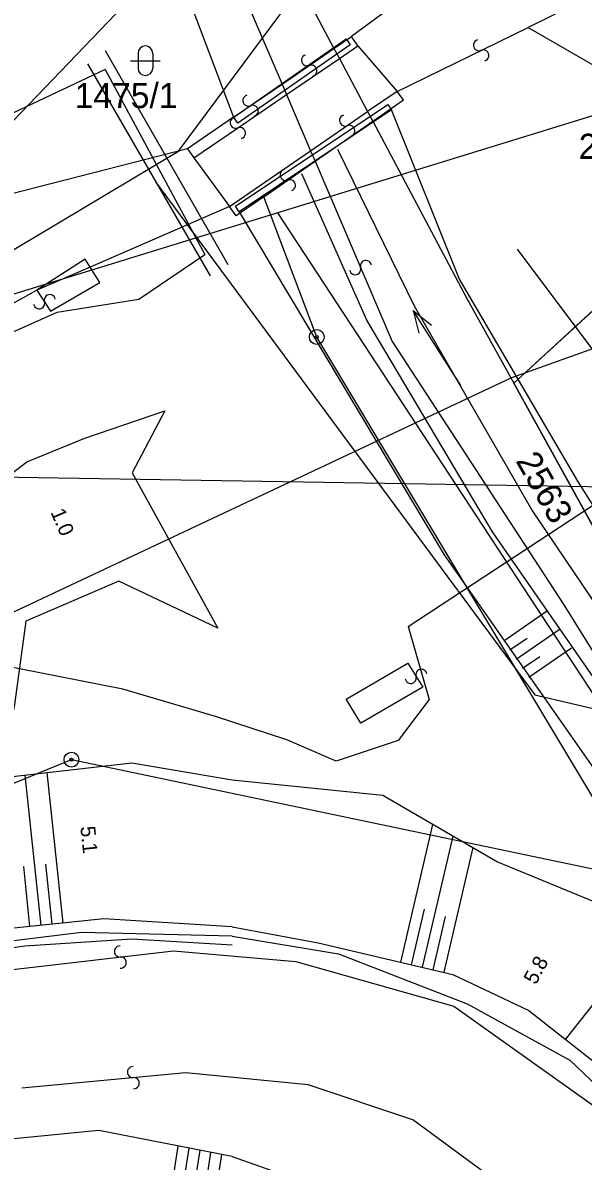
# Model space of a CAD drawing. Extents: x -469926 to -462499, y -1098642 to -1092733.
# Drawn here: x -463914.2 to -463876.3, y -1094365.8 to -1094288.8 of the extents above; entities that cross this region are included whole.
import ezdxf

# ---------------------------------------------------------------- set-up
doc = ezdxf.new("R2010")
doc.units = 0
for name, color, linetype in [('Vrstva 1', 7, 'Continuous'), ('Vrstva 10', 7, 'Continuous'), ('Vrstva 12', 7, 'Continuous'), ('Vrstva 14', 7, 'Continuous'), ('Vrstva 16', 7, 'Continuous'), ('Vrstva 24', 7, 'Continuous'), ('Vrstva 25', 7, 'Continuous'), ('Vrstva 29', 7, 'Continuous'), ('Vrstva 4', 7, 'Continuous'), ('Vrstva 40', 7, 'Continuous'), ('Vrstva 42', 7, 'Continuous'), ('Vrstva 48', 7, 'Continuous'), ('Vrstva 50', 7, 'Continuous'), ('Vrstva 51', 7, 'Continuous'), ('Vrstva 52', 7, 'Continuous'), ('Vrstva 55', 7, 'Continuous'), ('Vrstva 6', 7, 'Continuous'), ('Vrstva 62', 7, 'Continuous')]:
    doc.layers.add(name, color=color, linetype=linetype)

msp = doc.modelspace()

# ---------------------------------------------------------------- linework, layer by layer
at = {"layer": 'Vrstva 1'}
for p, q in [((-463904.07, -1094284.24), (-463921.04, -1094301.96)), ((-463904.07, -1094284.24), (-463899.91, -1094295.22)), ((-463895.96, -1094285.22), (-463893.13, -1094290.57)), ((-463886.24, -1094285.53), (-463891.94, -1094289.76)), ((-463892.76, -1094291.25), (-463891.51, -1094290.39)), ((-463891.51, -1094290.39), (-463891.94, -1094289.76)), ((-463891.51, -1094290.39), (-463888.87, -1094293.48)), ((-463893.13, -1094290.57), (-463892.76, -1094291.25)), ((-463888.87, -1094293.48), (-463890.86, -1094294.84)), ((-463890.86, -1094294.84), (-463890.51, -1094295.49)), ((-463861.23, -1094295.04), (-463880.98, -1094313.21)), ((-463899.91, -1094295.22), (-463903.02, -1094297.35)), ((-463890.51, -1094295.49), (-463884.16, -1094307.47)), ((-463903.02, -1094297.35), (-463921.04, -1094301.96)), ((-463903.02, -1094297.35), (-463902.59, -1094297.96)), ((-463902.59, -1094297.96), (-463900.19, -1094301.25)), ((-463897.88, -1094300.6), (-463899.73, -1094301.88)), ((-463894.29, -1094310.08), (-463897.88, -1094300.6)), ((-463900.19, -1094301.25), (-463909.6, -1094305.35)), ((-463899.73, -1094301.88), (-463900.19, -1094301.25)), ((-463909.6, -1094305.35), (-463913.2, -1094306.91)), ((-463913.2, -1094306.91), (-463915.46, -1094308.17)), ((-463884.16, -1094307.47), (-463880.98, -1094313.21)), ((-463872.33, -1094346.73), (-463894.29, -1094310.08)), ((-463880.98, -1094313.21), (-463873.88, -1094326.04)), ((-463952.25, -1094355.49), (-463910.87, -1094338.66)), ((-463910.87, -1094338.66), (-463872.33, -1094346.73))]:
    msp.add_line(p, q, dxfattribs=at)
at = {"layer": 'Vrstva 10'}
msp.add_lwpolyline([(-463873.88, -1094326.04), (-463880.98, -1094313.21), (-463858.78, -1094292.79), (-463853.47, -1094300.18), (-463857.26, -1094304.84)], dxfattribs=at)
at = {"layer": 'Vrstva 12'}
msp.add_line((-463874.34, -1094320.248), (-463922.45, -1094319.444), dxfattribs=at)
at = {"layer": 'Vrstva 14'}
for p, q in [((-463865.813, -1094292.085), (-463928.087, -1094311.283)), ((-463896.95, -1094301.684), (-463863.778, -1094352.333))]:
    msp.add_line(p, q, dxfattribs=at)
at = {"layer": 'Vrstva 16'}
for p, q in [((-463908.582, -1094290.713), (-463900.293, -1094305.185)), ((-463909.788, -1094291.617), (-463901.499, -1094305.939)), ((-463908.599, -1094291.996), (-463915.594, -1094295.315)), ((-463908.599, -1094291.996), (-463901.861, -1094304.512)), ((-463906.324, -1094307.519), (-463901.861, -1094304.512)), ((-463911.828, -1094308.391), (-463906.324, -1094307.519)), ((-463925.322, -1094314.457), (-463911.828, -1094308.391)), ((-463888.112, -1094329.664), (-463875.658, -1094321.463)), ((-463888.112, -1094329.664), (-463886.707, -1094334.582)), ((-463907.406, -1094333.884), (-463915.778, -1094332.256)), ((-463901.126, -1094335.746), (-463907.406, -1094333.884)), ((-463886.707, -1094334.582), (-463888.8, -1094337.374)), ((-463896.323, -1094337.329), (-463901.126, -1094335.746)), ((-463892.987, -1094338.77), (-463896.323, -1094337.329)), ((-463888.8, -1094337.374), (-463892.987, -1094338.77))]:
    msp.add_line(p, q, dxfattribs=at)
at = {"layer": 'Vrstva 24'}
for centre, radius in [((-463894.29, -1094310.08), 0.5), ((-463894.29, -1094310.08), 0.1), ((-463910.87, -1094338.66), 0.5), ((-463910.87, -1094338.66), 0.1)]:
    msp.add_circle(centre, radius, dxfattribs=at)
at = {"layer": 'Vrstva 25'}
for p, q in [((-463906.37, -1094290.9), (-463906.37, -1094291.9)), ((-463905.37, -1094290.9), (-463905.37, -1094291.9)), ((-463906.87, -1094291.4), (-463904.87, -1094291.4))]:
    msp.add_line(p, q, dxfattribs=at)
for centre, start, end in [((-463905.871, -1094290.901), 0, 180), ((-463905.871, -1094291.901), 180, 0)]:
    msp.add_arc(centre, 0.5, start, end, dxfattribs=at)
at = {"layer": 'Vrstva 29'}
for points in [[(-463884.55, -1094313.35), (-463887.769, -1094308.287), (-463887.386, -1094309.821)], [(-463887.769, -1094308.287), (-463886.542, -1094309.284)]]:
    msp.add_lwpolyline(points, dxfattribs=at)
at = {"layer": 'Vrstva 4'}
for p, q in [((-463900.84, -1094283.15), (-463896.64, -1094292.98)), ((-463873.98, -1094286.18), (-463880.01, -1094289.14)), ((-463888.87, -1094293.48), (-463880.01, -1094289.14)), ((-463880.01, -1094289.14), (-463875.59, -1094291.69)), ((-463893.13, -1094290.57), (-463891.94, -1094289.76)), ((-463896.64, -1094292.98), (-463893.13, -1094290.57)), ((-463896.33, -1094293.69), (-463892.76, -1094291.25)), ((-463892.76, -1094291.25), (-463890.86, -1094294.84)), ((-463899.91, -1094295.22), (-463896.64, -1094292.98)), ((-463896.64, -1094292.98), (-463896.33, -1094293.69)), ((-463888.44, -1094294.05), (-463888.87, -1094293.48)), ((-463899.64, -1094295.95), (-463896.33, -1094293.69)), ((-463896.33, -1094293.69), (-463894.71, -1094297.49)), ((-463890.51, -1094295.49), (-463888.44, -1094294.05)), ((-463894.71, -1094297.49), (-463890.86, -1094294.84)), ((-463894.41, -1094298.19), (-463890.51, -1094295.49)), ((-463902.59, -1094297.96), (-463899.64, -1094295.95)), ((-463898.16, -1094299.86), (-463894.71, -1094297.49)), ((-463894.71, -1094297.49), (-463894.41, -1094298.19)), ((-463897.88, -1094300.6), (-463894.41, -1094298.19)), ((-463894.41, -1094298.19), (-463889.19, -1094310.39)), ((-463900.19, -1094301.25), (-463898.16, -1094299.86)), ((-463909.94, -1094304.81), (-463913.2, -1094306.91)), ((-463909.6, -1094305.35), (-463909.94, -1094304.81)), ((-463908.95, -1094306.39), (-463909.6, -1094305.35)), ((-463912.28, -1094308.33), (-463908.95, -1094306.39)), ((-463913.2, -1094306.91), (-463912.28, -1094308.33)), ((-463889.19, -1094310.39), (-463877.6, -1094328.2)), ((-463877.6, -1094328.2), (-463868.22, -1094343.27)), ((-463892.31, -1094334.58), (-463888.13, -1094332.13)), ((-463888.13, -1094332.13), (-463887.13, -1094333.76)), ((-463887.13, -1094333.76), (-463891.32, -1094336.19)), ((-463891.32, -1094336.19), (-463892.31, -1094334.58)), ((-463915.04, -1094352.87), (-463903.98, -1094351.59)), ((-463903.98, -1094351.59), (-463895.71, -1094352.31)), ((-463895.71, -1094352.31), (-463885.03, -1094355.34)), ((-463885.03, -1094355.34), (-463871.12, -1094365.25)), ((-463903.14, -1094359.83), (-463914.22, -1094360.87)), ((-463894.87, -1094360.64), (-463903.14, -1094359.83)), ((-463887.8, -1094363.01), (-463894.87, -1094360.64)), ((-463881.31, -1094367.78), (-463887.8, -1094363.01))]:
    msp.add_line(p, q, dxfattribs=at)
at = {"layer": 'Vrstva 40'}
for p, q in [((-463881.118, -1094312.828), (-463862.475, -1094306.15)), ((-463979.343, -1094359.024), (-463881.118, -1094312.828))]:
    msp.add_line(p, q, dxfattribs=at)
at = {"layer": 'Vrstva 42'}
for p, q in [((-463905.185, -1094299.592), (-463879.554, -1094334.274)), ((-463879.554, -1094334.274), (-463857.067, -1094339.61))]:
    msp.add_line(p, q, dxfattribs=at)
at = {"layer": 'Vrstva 48'}
msp.add_line((-463877.473, -1094357.587), (-463871.744, -1094350.311), dxfattribs=at)
for points in [[(-463881.662, -1094330.625), (-463878.762, -1094328.62)], [(-463881.235, -1094331.242), (-463880.076, -1094330.441)], [(-463880.809, -1094331.859), (-463877.915, -1094329.858)], [(-463879.956, -1094333.093), (-463877.068, -1094331.096)], [(-463880.382, -1094332.476), (-463879.226, -1094331.676)], [(-463912.928, -1094349.872), (-463913.992, -1094339.704)], [(-463911.436, -1094349.716), (-463912.501, -1094339.534)], [(-463888.615, -1094352.357), (-463886.443, -1094343.036)], [(-463887.154, -1094352.698), (-463885.086, -1094343.823)], [(-463885.693, -1094353.038), (-463883.729, -1094344.61)], [(-463912.182, -1094349.794), (-463912.608, -1094345.724)], [(-463913.674, -1094349.95), (-463914.099, -1094345.885)], [(-463887.885, -1094352.528), (-463887.01, -1094348.777)], [(-463886.424, -1094352.868), (-463885.583, -1094349.259)], [(-463903.676, -1094364.788), (-463904.626, -1094370.977)], [(-463902.938, -1094364.932), (-463903.292, -1094367.233)], [(-463902.202, -1094365.076), (-463903.022, -1094370.417)], [(-463901.465, -1094365.22), (-463901.79, -1094367.334)], [(-463900.729, -1094365.364), (-463901.418, -1094369.855)]]:
    msp.add_lwpolyline(points, dxfattribs=at)
at = {"layer": 'Vrstva 51'}
for centre, radius, start, end in [((-463883.327, -1094290.347), 0.376, 106.02036, 292.33149), ((-463894.952, -1094291.375), 0.376, 106.02036, 292.33149), ((-463883.037, -1094291.042), 0.377, 285.34432, 113.00753), ((-463894.662, -1094292.069), 0.377, 285.34432, 113.00753), ((-463898.911, -1094294.089), 0.376, 106.02036, 292.33149), ((-463898.62, -1094294.784), 0.377, 285.34432, 113.00753), ((-463899.768, -1094295.591), 0.376, 106.02036, 292.33149), ((-463892.38, -1094295.44), 0.376, 106.02036, 292.33149), ((-463892.09, -1094296.135), 0.377, 285.34432, 113.00753), ((-463899.477, -1094296.286), 0.377, 285.34432, 113.00753), ((-463896.397, -1094299.122), 0.376, 106.02036, 292.33149), ((-463896.106, -1094299.817), 0.377, 285.34432, 113.00753), ((-463890.971, -1094305.278), 0.376, 9.85036, 196.16149), ((-463891.693, -1094305.492), 0.377, 189.17432, 16.83753), ((-463912.333, -1094307.585), 0.376, 9.85036, 196.16149), ((-463913.055, -1094307.799), 0.377, 189.17432, 16.83753), ((-463887.221, -1094332.918), 0.376, 9.85036, 196.16149), ((-463887.943, -1094333.132), 0.377, 189.17432, 16.83753), ((-463907.593, -1094351.63), 0.376, 87.12036, 273.43149), ((-463907.544, -1094352.381), 0.377, 266.44432, 94.10753), ((-463906.714, -1094359.788), 0.376, 87.12036, 273.43149), ((-463906.665, -1094360.539), 0.377, 266.44432, 94.10753)]:
    msp.add_arc(centre, radius, start, end, dxfattribs=at)
at = {"layer": 'Vrstva 52'}
msp.add_lwpolyline([(-463953.035, -1094327.016), (-463903.647, -1094297.504), (-463894.757, -1094285.545), (-463876.356, -1094274.234)], dxfattribs=at)
at = {"layer": 'Vrstva 55'}
for points in [[(-463899.904, -1094295.218), (-463892.308, -1094289.925), (-463892.028, -1094290.328), (-463899.624, -1094295.62)], [(-463899.782, -1094301.242), (-463889.492, -1094294.354), (-463889.245, -1094294.724), (-463899.535, -1094301.612)]]:
    msp.add_lwpolyline(points, close=True, dxfattribs=at)
for points in [[(-463865.45, -1094337.99), (-463867.153, -1094334.888), (-463876.654, -1094319.838), (-463884.68, -1094306.114), (-463889.245, -1094294.724)], [(-463892.894, -1094297.389), (-463887.711, -1094307.982), (-463879.716, -1094321.855), (-463870.753, -1094335.129)], [(-463872.958, -1094336.897), (-463882.428, -1094323.26), (-463890.908, -1094308.948), (-463895.295, -1094299.038)], [(-463899.535, -1094301.612), (-463885.689, -1094324.8), (-463875.597, -1094339.23)], [(-463900.001, -1094349.959), (-463908.693, -1094349.429), (-463914.762, -1094350.064), (-463921.111, -1094351.15), (-463928.281, -1094352.758), (-463940.193, -1094354.54), (-463924.685, -1094349.181), (-463924.397, -1094344.422), (-463927.533, -1094336.356), (-463925.678, -1094329.588), (-463922.731, -1094325.547), (-463920.685, -1094322.15), (-463916.911, -1094320.822), (-463913.892, -1094318.517), (-463909.967, -1094316.91), (-463904.571, -1094315.075), (-463906.774, -1094319.275), (-463900.986, -1094329.765), (-463907.659, -1094326.584), (-463913.957, -1094329.287), (-463914.722, -1094334.935), (-463915.638, -1094339.892), (-463906.798, -1094338.882), (-463900, -1094340.029)], [(-463900, -1094340.029), (-463889.833, -1094341.069), (-463882.088, -1094345.562)], [(-463882.088, -1094345.562), (-463872.497, -1094349.517), (-463863.768, -1094358.721), (-463859.356, -1094364.108), (-463859.377, -1094365.534)], [(-463900, -1094350.586), (-463910.188, -1094350.338), (-463917.35, -1094351.216), (-463924.613, -1094352.666), (-463929.964, -1094353.85), (-463935.438, -1094355.108)], [(-463900.001, -1094349.959), (-463894.194, -1094351.057), (-463885.093, -1094353.178), (-463879.972, -1094355.619)], [(-463900, -1094351.209), (-463906.797, -1094350.803), (-463914.025, -1094351.268), (-463921.03, -1094352.291), (-463927.617, -1094353.577), (-463932.686, -1094355.499)], [(-463900, -1094350.586), (-463892.825, -1094351.79), (-463884.13, -1094355.165), (-463877.198, -1094358.977), (-463873.461, -1094362.553), (-463870.595, -1094365.743)], [(-463879.972, -1094355.619), (-463873.113, -1094361.019), (-463870.921, -1094363.17), (-463870.836, -1094364.548), (-463871.017, -1094365.892)], [(-463900, -1094365.506), (-463909.011, -1094363.745), (-463918.003, -1094364.625), (-463929.829, -1094366.975), (-463939.137, -1094369.058), (-463955.817, -1094370.072), (-463972.141, -1094368.268), (-463983.808, -1094364.902), (-463987.983, -1094367.726), (-463983.088, -1094369.069), (-463977.111, -1094370.738), (-463966.206, -1094374.362), (-463956.143, -1094378.259), (-463943.794, -1094377.956)], [(-463900, -1094365.506), (-463891.168, -1094368.629), (-463886.859, -1094372.823)]]:
    msp.add_lwpolyline(points, dxfattribs=at)
at = {"layer": 'Vrstva 6'}
msp.add_line((-463880.746, -1094304.134), (-463787.258, -1094429.245), dxfattribs=at)
at = {"layer": 'Vrstva 62'}
msp.add_line((-463877.473, -1094357.587), (-463871.744, -1094350.311), dxfattribs=at)
for points in [[(-463882.088, -1094345.562), (-463872.497, -1094349.517), (-463863.768, -1094358.721), (-463859.356, -1094364.108), (-463859.377, -1094365.534)], [(-463879.972, -1094355.619), (-463873.113, -1094361.019), (-463870.921, -1094363.17), (-463870.836, -1094364.548), (-463871.017, -1094365.892)], [(-463900, -1094365.506), (-463891.168, -1094368.629), (-463886.859, -1094372.823)]]:
    msp.add_lwpolyline(points, dxfattribs=at)

# ---------------------------------------------------------------- texts
at = {"layer": 'Vrstva 50'}
for s, p in [('1475/1', (-463910.654, -1094294.6)), ('2486/3', (-463876.589, -1094298.035))]:
    msp.add_text(s, height=1.7, dxfattribs=at).set_placement(p)
msp.add_text('2563', height=1.7, rotation=299.538, dxfattribs=at).set_placement((-463880.885, -1094318.447))
at = {"layer": 'Vrstva 55'}
for s, rotation, p in [('1.0', 293.23343, (-463912.298, -1094321.925)), ('5.1', 275.97061, (-463910.271, -1094343.203)), ('5.8', 61.25894, (-463879.496, -1094353.932))]:
    msp.add_text(s, height=1, rotation=rotation, dxfattribs=at).set_placement(p)

doc.saveas('drawing.dxf')
